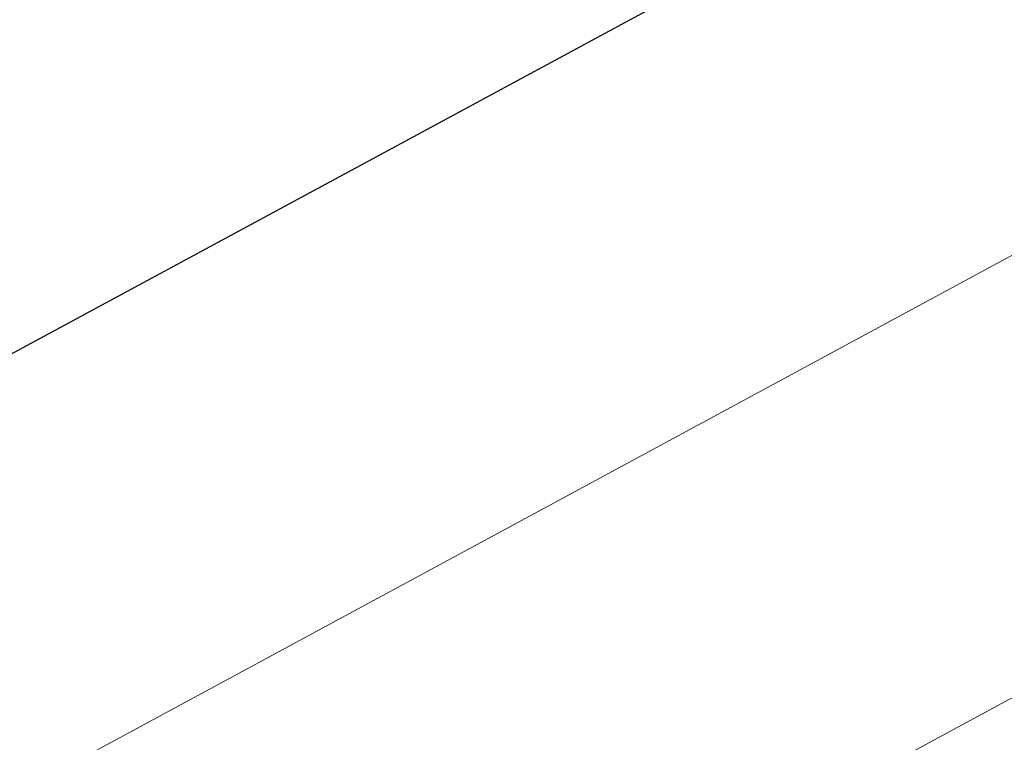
# Model space of a CAD drawing. Extents: x 1620613 to 1693141, y 557269 to 607790.
# Tile 274 of 656: x 1620813.146 to 1620813.685, y 607303.62 to 607304.015. Entities that reach past the tile are written whole.
import ezdxf

# ---------------------------------------------------------------- set-up
doc = ezdxf.new("R2010")
doc.units = 0
doc.header["$LTSCALE"] = 10
doc.header["$MEASUREMENT"] = 0
doc.linetypes.add('DGN Style 2', pattern=[7.346996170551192, 4.408197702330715, -2.938798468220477])
doc.linetypes.add('DGN Style 3', pattern=[10.28579463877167, 7.346996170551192, -2.938798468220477])
for name, color, linetype, lineweight in [('DR_X_Text', 7, 'Continuous', 0), ('DT_X_Contour_Major', 132, 'DGN Style 3', 30), ('DT_X_Contour_Minor', 136, 'DGN Style 3', 0), ('SV_X_Top_of_Bank', 97, 'DGN Style 2', 0)]:
    doc.layers.add(name, color=color, linetype=linetype, lineweight=lineweight)
doc.styles.get("Standard").update_dxf_attribs({"font": 'arial.ttf'})
doc.styles.add('Style-Arial', font='arial.ttf')
doc.dimstyles.get("Standard").update_dxf_attribs({"dimtxt": 0.18, "dimasz": 0.18, "dimexe": 0.18, "dimexo": 0.0625, "dimgap": 0.09, "dimtad": 0, "dimtih": 1, "dimtoh": 1, "dimdec": 4, "dimzin": 0, "dimdsep": 46, "dimtxsty": 'Standard', "dimcen": 0.09, "dimadec": 0, "dimazin": 0, "dimtfac": 1, "dimtdec": 4, "dimtofl": 0, "dimtmove": 0, "dimatfit": 3, "dimfxl": 1, "dimtolj": 1, "dimtzin": 0, "dimarcsym": 0})

# ---------------------------------------------------------------- blocks, each defined once
blk = doc.blocks.new('*U1004')
at = {"layer": 'DT_X_Contour_Major', "elevation": -0.5999585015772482, "flags": 128}
blk.add_lwpolyline([(-10.73377092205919, 53.6119735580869), (-16.65830646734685, 49.39508286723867), (-17.82043761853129, 48.56852365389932), (-18.76774440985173, 47.89608488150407), (-19.50022684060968, 47.37776655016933), (-20.01788491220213, 47.01356865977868), (-21.11187395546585, 46.24786820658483), (-21.67916990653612, 45.79580808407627), (-22.56056597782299, 45.01390305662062), (-23.75606216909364, 43.90215312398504), (-25.26565848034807, 42.46055828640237), (-29.71004880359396, 38.17651217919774), (-31.24964678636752, 36.71359038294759), (-32.53514799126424, 35.53785957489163), (-33.56655241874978, 34.64931975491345), (-34.34386006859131, 34.04797092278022), (-36.07788476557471, 32.82729535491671), (-36.67514828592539, 32.41886035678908), (-37.16642032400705, 32.10906203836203), (-37.55170087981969, 31.89790039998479), (-37.83098995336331, 31.78537544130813), (-38.43443884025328, 31.61682445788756), (-38.67519470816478, 31.52673416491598), (-38.94487564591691, 31.38287652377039), (-39.24348165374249, 31.18525153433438), (-39.57101273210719, 30.93385919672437), (-40.48299570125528, 30.19178983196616), (-40.84040511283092, 29.94375833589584), (-41.22864612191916, 29.75621587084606), (-41.64771872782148, 29.62916243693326), (-42.09762293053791, 29.56259803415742), (-43.33847626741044, 29.46574500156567), (-43.85018974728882, 29.43326144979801), (-44.45469018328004, 29.40845056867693), (-45.1519775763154, 29.39131235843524), (-45.9420519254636, 29.38184681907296), (-49.84556845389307, 29.35557720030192), (-51.17910881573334, 28.78344180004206), (-51.61618658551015, 28.59568502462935), (-52.35590259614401, 28.27761558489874), (-53.39825684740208, 27.82923348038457), (-54.74324933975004, 27.25053871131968), (-58.73341364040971, 25.53360244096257), (-60.15440044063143, 24.92007024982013), (-61.42473761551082, 24.36717587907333), (-62.54442516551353, 23.87491932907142), (-63.5134630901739, 23.44330059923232), (-65.89669805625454, 22.37316774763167), (-66.88007602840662, 21.93247842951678), (-68.04278372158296, 21.41301011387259), (-69.38482113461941, 20.81476280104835), (-70.9061882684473, 20.13773649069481), (-75.20227358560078, 18.22729433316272), (-76.75395307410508, 17.53665850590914), (-78.18692755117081, 16.89758264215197), (-79.50119701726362, 16.31006674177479), (-80.69676147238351, 15.77411080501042), (-83.7266600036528, 14.41364159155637), (-84.86542697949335, 13.90157591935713), (-86.00930400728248, 13.3857308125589), (-87.15829108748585, 12.86610627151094), (-88.31238821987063, 12.34270229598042), (-91.39679397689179, 10.94191911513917), (-92.55209704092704, 10.41776898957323), (-93.704701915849, 9.895905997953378), (-94.85460860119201, 9.376330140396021), (-96.00181709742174, 8.859041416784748), (-99.05744216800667, 7.482654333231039), (-100.0939483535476, 7.015814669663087), (-100.9117481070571, 6.647585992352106), (-101.5108414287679, 6.377968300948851), (-101.8912283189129, 6.206961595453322), (-102.6139847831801, 5.882425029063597), (-102.9177686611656, 5.744124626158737), (-103.2870529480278, 5.57262584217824), (-103.7218376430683, 5.367928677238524), (-104.2221227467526, 5.130033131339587), (-105.6435502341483, 4.451380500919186), (-106.1211931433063, 4.223485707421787), (-106.4880512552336, 4.048790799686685), (-106.7441245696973, 3.927295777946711), (-106.8894130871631, 3.859000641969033), (-107.1291360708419, 3.747813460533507), (-107.2624900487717, 3.686513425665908), (-107.4827597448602, 3.586003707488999), (-107.7899451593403, 3.446284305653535), (-108.184046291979, 3.267355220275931), (-110.2259882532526, 2.340863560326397), (-110.4508946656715, 1.857240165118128), (-110.5099906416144, 1.749111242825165), (-110.5908901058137, 1.631991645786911), (-110.693593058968, 1.505881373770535), (-110.8180995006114, 1.370780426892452), (-111.1791879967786, 0.9985236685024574), (-111.3604077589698, 0.7363982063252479), (-111.6332506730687, 0.2292143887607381), (-111.9977167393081, -0.5230277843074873), (-112.453805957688, -1.520328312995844), (-113.7922080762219, -4.506540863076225), (-114.3463180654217, -5.614197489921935), (-115.0048464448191, -6.697507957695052), (-115.7677932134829, -7.756472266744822), (-116.6351583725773, -8.791090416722), (-119.0873566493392, -11.51761060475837), (-119.9171276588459, -12.44106565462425), (-120.567291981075, -13.1665406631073), (-121.0378496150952, -13.69403563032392), (-121.3288005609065, -14.02355055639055), (-121.8651941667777, -14.63828363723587), (-122.0436519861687, -14.84117075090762), (-122.1767302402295, -14.98878228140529), (-122.2644289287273, -15.08111822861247), (-122.306748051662, -15.11817859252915), (-122.3590929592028, -15.14330545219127), (-122.6215193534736, -15.30107688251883), (-123.3695398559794, -15.75554602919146), (-124.6031544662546, -16.5067128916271), (-126.3223631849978, -17.55457747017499), (-131.5543785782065, -20.7444799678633), (-133.3056607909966, -21.80791465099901), (-134.6354958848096, -22.60579182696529), (-135.5438838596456, -23.13811149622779), (-136.0308247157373, -23.40487365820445), (-136.7674041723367, -23.76216274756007), (-137.3613537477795, -24.05114544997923), (-138.5907678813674, -24.65012674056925), (-140.4556465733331, -25.55910661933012), (-142.9559898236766, -26.77808508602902), (-150.47085790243, -30.44202578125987), (-152.9982851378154, -31.66934858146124), (-154.9444157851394, -32.60336146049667), (-156.3092498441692, -33.24406441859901), (-157.0927873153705, -33.59145745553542), (-158.407158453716, -34.12675899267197), (-158.8597634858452, -34.31261257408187), (-159.2318002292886, -34.46869716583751), (-159.5232686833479, -34.5950127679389), (-159.7341688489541, -34.69155938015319), (-160.1891449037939, -34.90932502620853), (-160.403595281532, -34.9726859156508), (-160.7057143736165, -34.99944434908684), (-161.0955021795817, -34.98960032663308), (-161.5729586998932, -34.94315384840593), (-162.9630677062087, -34.77049329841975), (-163.5915896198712, -34.8109115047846), (-164.4345736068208, -35.06166153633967), (-165.4920196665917, -35.52274339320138), (-166.7639277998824, -36.19415707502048), (-170.4416322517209, -38.26503599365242), (-171.8236212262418, -39.01892638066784), (-173.2113098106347, -39.72743835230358), (-174.6046980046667, -40.3905719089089), (-176.0037858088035, -41.00832705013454), (-179.7422860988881, -42.59516954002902), (-181.0999493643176, -43.16763779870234), (-182.3690639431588, -43.69491070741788), (-183.5496298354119, -44.17698826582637), (-184.6416470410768, -44.61387047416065), (-187.4356280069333, -45.7186292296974), (-188.3588541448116, -46.0850279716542), (-189.0330468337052, -46.35565513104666), (-189.4582060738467, -46.5305107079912), (-189.6343318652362, -46.60959470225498), (-189.7719560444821, -46.69278991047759), (-190.073340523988, -46.87601981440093), (-190.8742758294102, -47.36331311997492), (-192.1747619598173, -48.1546698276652), (-193.9747989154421, -49.25008993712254), (-199.4409652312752, -52.57662809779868), (-201.3165164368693, -53.7176917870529), (-202.8435453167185, -54.64597923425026), (-204.0220518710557, -55.36149043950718), (-204.8520360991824, -55.86422540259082), (-206.6006309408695, -56.92115031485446), (-207.3815209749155, -57.37984330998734), (-208.4127449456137, -57.96322861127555), (-209.6943028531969, -58.67130621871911), (-211.2261946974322, -59.504076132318), (-215.6450181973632, -61.89105231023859), (-217.0946274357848, -62.6922008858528), (-218.1293375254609, -63.30541447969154), (-218.7491484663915, -63.73069309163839), (-218.9540602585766, -63.96803672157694), (-218.9472928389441, -64.35037309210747), (-219.2266561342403, -64.57905643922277), (-220.0698215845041, -64.97835420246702), (-221.4767891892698, -65.54826638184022), (-223.4475589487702, -66.28879297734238), (-233.9600228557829, -70.14268406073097), (-239.4100908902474, -72.23705121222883), (-240.4478701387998, -72.63609548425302), (-241.2254644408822, -72.93564237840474), (-241.7428737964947, -73.1356918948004), (-242.0000982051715, -73.23624403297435), (-242.3391166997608, -73.37171989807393), (-242.5651189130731, -73.4604465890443), (-242.9888616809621, -73.62501976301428), (-243.6103450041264, -73.86543941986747), (-244.4295688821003, -74.1817055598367), (-246.8778199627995, -75.12621057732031), (-247.6972221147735, -75.44054437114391), (-248.3192402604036, -75.67516698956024), (-248.7438743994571, -75.83007843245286), (-248.9711245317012, -75.90527870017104), (-249.3139462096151, -75.99953118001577), (-249.4553763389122, -76.03460672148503), (-249.6225504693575, -76.06914398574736), (-249.8154686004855, -76.10314297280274), (-250.0341307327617, -76.1366036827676), (-250.6515550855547, -76.2251145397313), (-250.7572361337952, -76.28727380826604), (-250.6112110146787, -76.40736847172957), (-250.2134797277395, -76.5853985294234), (-249.5640422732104, -76.82136398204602), (-247.4966008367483, -77.52785238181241), (-246.7252398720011, -77.69826776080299), (-245.9617380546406, -77.67964759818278), (-245.2060953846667, -77.47199189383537), (-244.4583118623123, -77.07530064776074), (-242.4747013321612, -75.76540993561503), (-241.3212684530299, -75.61646996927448), (-239.348677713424, -76.15206810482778), (-236.5569291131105, -77.37220434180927), (-232.9460226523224, -79.27687868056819), (-222.2247282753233, -85.26872771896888), (-218.6544389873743, -87.22645936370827), (-215.9845419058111, -88.60576751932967), (-214.2150370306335, -89.40665218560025), (-213.3459243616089, -89.62911336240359), (-212.228813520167, -89.4511118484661), (-211.7801512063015, -89.34597439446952), (-211.2719973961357, -89.16406316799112), (-210.7043520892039, -88.90537816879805), (-210.0772152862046, -88.56991939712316), (-208.3255284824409, -87.57299764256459), (-207.6233193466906, -87.1899204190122), (-206.8304570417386, -86.78838006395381), (-205.9469415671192, -86.36837657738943), (-204.9727729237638, -85.92990995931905), (-202.2541189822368, -84.7360481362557), (-201.2339543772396, -84.2960357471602), (-200.2124510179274, -83.87139494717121), (-199.1896089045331, -83.46212573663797), (-198.1654280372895, -83.06822811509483), (-195.4324940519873, -82.03832991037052), (-194.4539366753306, -81.65563499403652), (-193.5679650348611, -81.27997389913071), (-192.7745791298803, -80.91134662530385), (-192.0737789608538, -80.54975317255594), (-190.32842615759, -79.59488239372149), (-189.6504994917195, -79.24457638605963), (-188.9257340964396, -78.90981144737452), (-188.1541299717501, -78.59058757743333), (-187.3356871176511, -78.28690477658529), (-185.0907212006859, -77.49780539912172), (-184.3325525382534, -77.23034574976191), (-183.7417709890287, -77.01979133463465), (-183.3183765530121, -76.86614215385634), (-183.0623692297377, -76.76939820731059), (-182.6028658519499, -76.58728799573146), (-182.2722142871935, -76.4601734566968), (-181.6248871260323, -76.21541249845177), (-180.660884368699, -75.85300512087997), (-179.380206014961, -75.3729513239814), (-175.542829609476, -73.93594597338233), (-174.0332973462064, -73.36545769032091), (-172.3827328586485, -72.73174685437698), (-170.5911361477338, -72.0348134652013), (-168.6585072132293, -71.27465752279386), (-163.3167870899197, -69.16327827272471), (-161.5280496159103, -68.4570101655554), (-160.1681272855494, -67.92174028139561), (-159.2370200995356, -67.55746862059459), (-158.7347280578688, -67.36419518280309), (-157.9670361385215, -67.0767969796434), (-157.6216973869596, -66.92370839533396), (-157.1614500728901, -66.67999129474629), (-156.5862941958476, -66.3456456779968), (-155.8962297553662, -65.92067154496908), (-153.9028464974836, -64.666569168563), (-153.1282227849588, -64.20210239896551), (-152.2993890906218, -63.74927887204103), (-151.4163454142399, -63.30809858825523), (-150.4790917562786, -62.87856154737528), (-147.9074686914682, -61.74865376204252), (-146.8264920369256, -61.28267503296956), (-145.5122793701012, -60.73216968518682), (-143.9648306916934, -60.09713771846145), (-142.1841460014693, -59.37757913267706), (-137.1246721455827, -57.34605407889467), (-135.3881328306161, -56.65855684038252), (-133.9731202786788, -56.11970891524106), (-132.8796344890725, -55.72951030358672), (-132.107675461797, -55.48796100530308), (-130.4778204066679, -55.04202862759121), (-129.8940351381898, -54.86025327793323), (-129.3650706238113, -54.64937651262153), (-128.8909268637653, -54.40939833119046), (-128.4716038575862, -54.14031873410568), (-127.4265035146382, -53.38397125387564), (-127.0504658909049, -53.13931163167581), (-126.706178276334, -52.97259337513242), (-126.3936406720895, -52.8838164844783), (-126.1128530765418, -52.87298095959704), (-125.4064195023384, -52.94800804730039), (-125.1204987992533, -53.00101726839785), (-124.7925618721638, -53.10377461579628), (-124.4226087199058, -53.25628008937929), (-124.0106393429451, -53.45853368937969), (-121.9900777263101, -54.51846278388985), (-120.2412646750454, -53.72941421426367), (-119.9025982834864, -53.57761703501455), (-119.6360904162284, -53.46038916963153), (-119.4417410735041, -53.37773061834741), (-119.3195502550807, -53.32964138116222), (-119.0899194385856, -53.24749583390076), (-119.0016083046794, -53.21353781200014), (-118.9088980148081, -53.17327290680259), (-118.811788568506, -53.12670111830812), (-118.7102799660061, -53.07382244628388), (-118.433724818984, -52.92440347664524), (-118.341659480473, -52.87479305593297), (-118.2728798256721, -52.83802602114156), (-118.2273858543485, -52.81410237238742), (-118.2051775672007, -52.80302210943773), (-118.1770030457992, -52.79059925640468), (-118.1604607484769, -52.78334929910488), (-118.131964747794, -52.77091656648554), (-118.0915150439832, -52.75330105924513), (-118.0391116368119, -52.73050277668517), (-117.8834309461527, -52.66279699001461), (-117.8322742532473, -52.64046413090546), (-117.7955646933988, -52.62424489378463), (-117.7733022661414, -52.61413927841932), (-117.7654869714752, -52.61014728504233), (-117.7639090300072, -52.60765346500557), (-117.6817146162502, -52.57226779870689), (-117.4363148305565, -52.46798116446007), (-117.0277096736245, -52.29479356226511), (-116.4558991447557, -52.05270499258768), (-114.7134639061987, -51.31526751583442), (-114.0982569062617, -51.05326104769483), (-113.5594623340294, -50.82031975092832), (-113.0970801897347, -50.61644362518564), (-112.7111104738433, -50.44163267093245), (-111.783741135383, -50.01422368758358), (-111.4237898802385, -49.8491583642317), (-111.0394631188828, -49.67451913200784), (-110.630760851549, -49.49030599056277), (-110.1976830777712, -49.29651893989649), (-109.0103083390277, -48.76698825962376), (-108.4570306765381, -48.52119234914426), (-107.6877287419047, -48.18095262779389), (-106.7024025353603, -47.74626909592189), (-105.5010520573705, -47.21714175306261), (-102.0094184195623, -45.6802104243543), (-100.6969020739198, -45.10150892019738), (-99.37807826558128, -44.51810290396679), (-98.05294699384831, -43.9299923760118), (-96.72150825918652, -43.33717733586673), (-93.16259501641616, -41.75006454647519), (-91.76980779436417, -41.1275488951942), (-90.26063105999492, -40.45033653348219), (-88.63506481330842, -39.71842746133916), (-86.89310905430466, -38.93182167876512), (-82.09270768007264, -36.7612773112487), (-80.39681498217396, -35.99461507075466), (-78.90943791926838, -35.3225366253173), (-77.6305764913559, -34.74504197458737), (-76.56023069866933, -34.2621311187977), (-73.98399609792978, -33.1004805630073), (-72.97347641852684, -32.64564099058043), (-71.87409333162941, -32.15236019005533), (-70.68584683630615, -31.620638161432), (-69.40873693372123, -31.05047490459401), (-65.88462598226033, -29.4787845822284), (-64.62347106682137, -28.91544448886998), (-63.48308953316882, -28.40419195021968), (-62.46348138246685, -27.94502696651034), (-61.5646466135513, -27.53794953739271), (-59.32878507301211, -26.52185979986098), (-58.57041817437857, -26.17659243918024), (-57.97221363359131, -25.90285766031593), (-57.53417145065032, -25.70065546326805), (-57.25629162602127, -25.56998584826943), (-56.728828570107, -25.31691031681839), (-56.53680415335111, -25.22439875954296), (-56.35632819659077, -25.13667073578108), (-56.1874006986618, -25.05372624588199), (-56.03002166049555, -24.97556528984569), (-55.62574217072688, -24.7735141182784), (-55.42500568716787, -24.67597781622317), (-55.12600585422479, -24.53490728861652), (-54.72874267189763, -24.3503025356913), (-54.23321614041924, -24.12216355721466), (-52.78079425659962, -23.4557473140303), (-52.30419238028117, -23.23717727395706), (-51.96370316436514, -23.08127933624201), (-51.75932660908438, -22.98805350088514), (-51.69106271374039, -22.95749976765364), (-51.69050920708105, -22.95958594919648), (-51.6877333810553, -22.95901007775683), (-51.67982103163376, -22.95571782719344), (-51.66677215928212, -22.94970919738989), (-51.64858676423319, -22.94098418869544), (-51.59324368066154, -22.91409565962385), (-51.56284228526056, -22.89934679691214), (-51.51314541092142, -22.8752666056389), (-51.4441530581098, -22.84185508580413), (-51.35586522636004, -22.79911223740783), (-50.89883256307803, -22.57787251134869), (-50.69231312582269, -18.5527205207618), (-50.5474165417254, -17.63390223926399), (-50.2012351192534, -16.60251253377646), (-49.65376885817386, -15.45855140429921), (-48.90501775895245, -14.202018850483), (-46.63996837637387, -10.70117014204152), (-45.6946967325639, -9.466899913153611), (-44.55766883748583, -8.389725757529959), (-43.22888469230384, -7.469647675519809), (-41.70834429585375, -6.706665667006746), (-37.39789490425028, -4.881508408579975), (-35.95202314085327, -4.269288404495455), (-34.84724489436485, -3.801496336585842), (-34.08356016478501, -3.478132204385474), (-33.66096895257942, -3.299196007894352), (-32.98885040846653, -3.014603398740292), (-32.56708585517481, -2.771073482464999), (-31.80588110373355, -2.253928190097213), (-30.70523615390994, -1.463167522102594), (-29.26515100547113, -0.3987914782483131), (-24.97233701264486, 2.80436514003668), (-23.38410124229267, 3.962981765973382), (-21.8390044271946, 5.036464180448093), (-20.33704656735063, 6.024812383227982), (-18.87822766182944, 6.928026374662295), (-15.04556252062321, 9.223084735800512), (-13.7699835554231, 9.989806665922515), (-12.81774551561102, 10.56867868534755), (-12.18884840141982, 10.95970079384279), (-11.88329221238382, 11.16287299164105), (-11.49959694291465, 11.45419897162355), (-11.18522729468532, 11.65942326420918), (-10.52988980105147, 12.05660165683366), (-9.533584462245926, 12.64573414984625), (-8.196311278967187, 13.42682074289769), (-4.175625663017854, 15.76565712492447), (-2.723575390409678, 16.61259203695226), (-1.38293878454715, 17.39926948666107), (-0.1537158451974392, 18.12568947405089), (0.9640934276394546, 18.7918519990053), (3.796366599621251, 20.48794211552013), (4.937221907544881, 21.17791070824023), (6.235582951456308, 21.97574889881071), (7.691449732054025, 22.88145668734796), (9.304822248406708, 23.89503407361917), (13.81715660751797, 26.7417332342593), (15.40810793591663, 27.75897642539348), (16.79671115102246, 28.67568162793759), (17.9829662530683, 29.49184884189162), (18.9668732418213, 30.20747806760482), (21.32082772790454, 31.98177201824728), (22.13515316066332, 32.46913583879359), (22.8126635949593, 32.60050683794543), (23.353359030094, 32.37588501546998), (23.7572394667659, 31.79527037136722), (25.32277983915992, 28.25508544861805)], dxfattribs=at)
at = {"layer": 'DT_X_Contour_Minor', "transparency": 33554559, "flags": 128}
for points, elevation in [([(-6.251374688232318, 54.08444264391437), (-13.49787159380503, 48.92662307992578), (-14.91931294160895, 47.91563095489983), (-16.07799545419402, 47.09314867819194), (-16.97391913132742, 46.45917625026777), (-17.60708397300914, 46.0137136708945), (-18.94517843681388, 45.07715992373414), (-19.5541714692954, 44.60605318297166), (-20.3775797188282, 43.89514827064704), (-21.41540318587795, 42.94444518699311), (-22.66764186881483, 41.75394393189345), (-26.29283198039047, 38.25954302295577), (-27.61931706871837, 37.01652228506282), (-28.87987975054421, 35.90826075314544), (-30.07452002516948, 34.93475842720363), (-31.20323789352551, 34.09601530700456), (-34.12525566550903, 32.03904592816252), (-35.13170881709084, 31.35078910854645), (-35.9595549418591, 30.82874568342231), (-36.60879404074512, 30.47291565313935), (-37.07942611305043, 30.28329901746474), (-38.09630227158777, 29.99927251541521), (-38.46517814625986, 29.87742361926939), (-38.80914865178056, 29.72489680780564), (-39.12821378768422, 29.54169208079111), (-39.42237355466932, 29.32780943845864), (-40.17359244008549, 28.71655183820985), (-40.46799782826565, 28.51224325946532), (-40.78779982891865, 28.35776072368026), (-41.13299844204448, 28.25310423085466), (-41.50359366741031, 28.19827378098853), (-42.52570975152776, 28.11849397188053), (-43.0016600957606, 28.09137023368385), (-43.66292406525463, 28.06983387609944), (-44.50950166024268, 28.05388489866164), (-45.54139288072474, 28.04352330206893), (-48.54018763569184, 28.02334221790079), (-49.55663914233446, 28.00778176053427), (-50.35689759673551, 27.97623620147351), (-50.94096299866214, 27.9287055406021), (-51.3088353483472, 27.86518977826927), (-52.00157087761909, 27.67450094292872), (-52.25976381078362, 27.61035765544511), (-52.51479096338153, 27.5609444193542), (-52.7666523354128, 27.52626123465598), (-53.01534792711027, 27.50630810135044), (-54.16854053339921, 27.44756359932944), (-60.3726902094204, 24.77796686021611), (-61.60672397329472, 24.24564637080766), (-62.64990397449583, 23.79279779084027), (-63.50223021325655, 23.41942112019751), (-64.1637026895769, 23.12551635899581), (-65.67315760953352, 22.4477328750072), (-66.3958548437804, 22.12420855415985), (-67.43185535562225, 21.6619732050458), (-68.7811591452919, 21.0610268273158), (-70.44376621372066, 20.32136942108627), (-75.29512276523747, 18.16400163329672), (-76.99222763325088, 17.40885495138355), (-78.44502482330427, 16.76144074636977), (-79.65351433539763, 16.2217590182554), (-80.6176961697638, 15.78980976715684), (-82.86310415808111, 14.78158840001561), (-83.76305120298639, 14.37666093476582), (-84.77883634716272, 13.91804456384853), (-85.91045959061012, 13.40573928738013), (-87.15792093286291, 12.83974510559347), (-90.6389353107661, 11.25884208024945), (-91.9427931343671, 10.66729405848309), (-93.24360582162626, 10.07832726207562), (-94.54137337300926, 9.491941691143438), (-95.83609578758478, 8.90813734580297), (-99.2846287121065, 7.354767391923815), (-100.4359846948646, 6.836174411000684), (-101.3036529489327, 6.445422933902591), (-101.8876334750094, 6.182512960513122), (-102.1879262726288, 6.047444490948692), (-102.6104567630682, 5.857717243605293), (-102.8242817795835, 5.75956766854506), (-103.1488589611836, 5.607414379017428), (-103.5841883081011, 5.40125737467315), (-104.1302698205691, 5.14109665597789), (-106.2618829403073, 4.123389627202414), (-106.6421463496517, 3.941894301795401), (-106.8749469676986, 3.830843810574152), (-106.9602847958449, 3.79023815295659), (-106.9912352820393, 3.775882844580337), (-107.0084525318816, 3.767968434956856), (-107.0368914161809, 3.754991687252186), (-107.1274340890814, 3.713851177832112), (-107.3910679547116, 3.594232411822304), (-108.1209562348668, 2.024730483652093), (-108.3127402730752, 1.673819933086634), (-108.5752831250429, 1.293731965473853), (-108.908584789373, 0.8844665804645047), (-109.3126452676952, 0.4460237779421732), (-110.4844849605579, -0.7620602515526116), (-110.9206488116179, -1.273711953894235), (-111.3502605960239, -1.902604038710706), (-111.7733203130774, -2.648736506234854), (-112.189827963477, -3.512109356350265), (-113.2917789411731, -5.970757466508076), (-113.7479961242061, -6.882728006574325), (-114.2901844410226, -7.774653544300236), (-114.9183438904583, -8.646534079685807), (-115.6324744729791, -9.498369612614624), (-117.6514508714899, -11.74320436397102), (-118.373198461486, -12.54771816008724), (-119.0242089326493, -13.27763348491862), (-119.6044822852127, -13.93295033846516), (-120.1140185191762, -14.51366872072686), (-121.3784656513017, -15.9627864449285), (-121.7991464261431, -16.44105469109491), (-122.1128534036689, -16.78902113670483), (-122.319586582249, -17.00668578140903), (-122.4193459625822, -17.09404862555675), (-122.5427392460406, -17.15328047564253), (-122.7855946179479, -17.2960968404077), (-123.4216157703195, -17.68012204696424), (-124.4508027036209, -18.30535609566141), (-125.8731554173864, -19.17179898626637), (-130.1903170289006, -21.8039251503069), (-131.7064510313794, -22.71588723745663), (-133.0169818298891, -23.47767887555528), (-134.1219094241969, -24.08930006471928), (-135.0212338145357, -24.55075080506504), (-137.1452945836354, -25.58105884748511), (-138.1368632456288, -26.06276899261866), (-139.5185236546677, -26.73516839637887), (-141.2902758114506, -27.59825705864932), (-143.4521197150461, -28.65203497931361), (-149.7371591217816, -31.71636177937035), (-151.886879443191, -32.75745625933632), (-153.6222608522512, -33.58249459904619), (-154.9433033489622, -34.19147679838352), (-155.850006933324, -34.58440285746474), (-157.7154312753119, -35.34413082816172), (-158.3454891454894, -35.60201541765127), (-158.8365944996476, -35.80587320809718), (-159.1887473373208, -35.95570419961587), (-159.4019476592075, -36.05150839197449), (-159.7852118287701, -36.23495050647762), (-160.0020575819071, -36.28382883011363), (-160.3651467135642, -36.29288221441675), (-160.874479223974, -36.26211065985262), (-161.5300551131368, -36.19151416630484), (-163.473248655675, -35.95015693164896), (-164.2562502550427, -35.95282994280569), (-165.1478598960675, -36.14186690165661), (-166.1480775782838, -36.5172678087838), (-167.256903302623, -37.07903266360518), (-170.3585826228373, -38.82555754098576), (-171.5241158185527, -39.4613688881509), (-172.6944559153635, -40.05890927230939), (-173.8696029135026, -40.61817869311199), (-175.04955681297, -41.1391771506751), (-178.2025097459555, -42.4774784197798), (-179.4089869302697, -42.9845846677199), (-180.6637037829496, -43.50217745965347), (-181.9666603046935, -44.0302567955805), (-183.3178564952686, -44.56882267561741), (-186.9853658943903, -46.0189804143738), (-188.1972354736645, -46.49993244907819), (-189.0822121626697, -46.85517024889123), (-189.6402959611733, -47.08469381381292), (-189.8714868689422, -47.18850314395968), (-190.0521387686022, -47.29770904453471), (-190.3255291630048, -47.46384532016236), (-191.0102114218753, -47.8803497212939), (-192.1061855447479, -48.54722224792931), (-193.6134515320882, -49.46446290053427), (-198.181216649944, -52.24426214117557), (-199.8149633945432, -53.23795255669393), (-201.2903797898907, -54.1341743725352), (-202.6074658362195, -54.93292758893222), (-203.7662215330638, -55.63421220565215), (-206.6451295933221, -57.37434638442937), (-207.7619593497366, -58.03834107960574), (-208.9532675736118, -58.72522453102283), (-210.2190542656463, -59.43499673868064), (-211.5593194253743, -60.16765770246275), (-215.232664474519, -62.15193861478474), (-216.4368091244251, -62.86922757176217), (-217.2942342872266, -63.53288375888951), (-217.8049399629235, -64.14290717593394), (-217.9689261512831, -64.69929782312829), (-217.943930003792, -66.1114958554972), (-218.3182746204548, -66.7151156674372), (-219.4600555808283, -67.46682657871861), (-221.36927288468, -68.36662858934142), (-224.0459265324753, -69.41452169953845), (-232.2069180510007, -72.406358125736), (-234.4272096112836, -73.64375803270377), (-234.9673406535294, -75.1120804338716), (-233.8273111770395, -76.8113253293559), (-231.0071211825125, -78.74149271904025), (-221.2464005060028, -84.19650241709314), (-217.9996534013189, -85.97941477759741), (-215.5799525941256, -87.23689458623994), (-213.9872980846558, -87.96894184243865), (-213.2216898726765, -88.17555654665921), (-212.2827963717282, -88.02595235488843), (-211.9057110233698, -87.93758791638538), (-211.4786251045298, -87.7846977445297), (-211.0015386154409, -87.56728183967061), (-210.4744515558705, -87.28534020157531), (-209.0022186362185, -86.44746152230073), (-208.3503028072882, -86.09838893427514), (-207.4987300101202, -85.6795801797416), (-206.44750024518, -85.19103525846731), (-205.1966135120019, -84.63275417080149), (-201.5947062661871, -83.0510230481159), (-200.3061023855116, -82.49179736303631), (-199.1417211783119, -82.0004186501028), (-198.1015626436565, -81.57688690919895), (-197.1856267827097, -81.22120214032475), (-194.9087613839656, -80.36317205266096), (-194.0935044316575, -80.04434078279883), (-193.3553826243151, -79.73136953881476), (-192.6943959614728, -79.42425832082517), (-192.1105444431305, -79.12300712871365), (-190.6564539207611, -78.3274839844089), (-190.0916588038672, -78.0356366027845), (-189.487841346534, -77.75673681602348), (-188.8450015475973, -77.49078462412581), (-188.1631394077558, -77.2377800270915), (-186.292810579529, -76.58036456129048), (-185.6611641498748, -76.35753824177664), (-185.1689714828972, -76.1821208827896), (-184.8162325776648, -76.05411248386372), (-184.6029474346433, -75.97351304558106), (-184.2201254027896, -75.82179315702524), (-183.8712099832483, -75.68838885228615), (-183.1115802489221, -75.4019658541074), (-181.9412361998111, -74.9625241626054), (-180.3601778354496, -74.37006377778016), (-175.596403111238, -72.58614449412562), (-173.8250662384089, -71.91849321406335), (-172.0838866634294, -71.25347883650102), (-170.372864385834, -70.59110136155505), (-168.6919994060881, -69.9313607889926), (-164.2499025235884, -68.17556846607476), (-162.7485976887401, -67.58307364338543), (-161.5762558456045, -67.12243341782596), (-160.7328769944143, -66.79364778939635), (-160.2184611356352, -66.59671675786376), (-159.285302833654, -66.24737346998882), (-158.8655306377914, -66.06128855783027), (-158.3060827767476, -65.76504128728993), (-157.6069592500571, -65.35863165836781), (-156.768160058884, -64.84205967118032), (-154.3451279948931, -63.31765122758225), (-153.4035438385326, -62.75307446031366), (-152.3960654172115, -62.20265049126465), (-151.3226927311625, -61.66637932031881), (-150.1834257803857, -61.14426094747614), (-147.0575215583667, -59.77081568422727), (-145.8364677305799, -59.24170865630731), (-144.5177344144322, -58.68447152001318), (-143.101321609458, -58.09910427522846), (-141.5872293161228, -57.4856069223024), (-137.4194105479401, -55.81210716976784), (-135.988909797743, -55.24577083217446), (-134.8232716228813, -54.80188663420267), (-133.9224960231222, -54.48045457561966), (-133.2865829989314, -54.28147465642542), (-131.9439650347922, -53.91413105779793), (-131.4171647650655, -53.73117391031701), (-130.8437274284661, -53.45781016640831), (-130.2236530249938, -53.09403982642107), (-129.5569415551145, -52.63986289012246), (-127.7168615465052, -51.30818226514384), (-127.085044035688, -50.8742026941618), (-126.5696515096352, -50.57102444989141), (-126.1706839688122, -50.39864753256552), (-125.8881414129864, -50.35707194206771), (-125.2899279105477, -50.42060546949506), (-124.9919526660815, -50.49479421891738), (-124.546687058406, -50.66971032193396), (-123.9541310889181, -50.94535377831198), (-123.2142847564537, -51.32172458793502), (-119.4179910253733, -53.31315219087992), (-118.7871662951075, -53.02852980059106), (-118.6650039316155, -52.97377413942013), (-118.5688702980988, -52.93148818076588), (-118.4987653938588, -52.90167192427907), (-118.4546892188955, -52.88432537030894), (-118.371857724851, -52.85469416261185), (-118.3400024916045, -52.84244496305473), (-118.3065604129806, -52.82792077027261), (-118.2715314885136, -52.81112158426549), (-118.2349157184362, -52.79204740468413), (-118.1351578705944, -52.73814960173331), (-118.1019484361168, -52.72025433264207), (-118.0771385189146, -52.70699187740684), (-118.0607281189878, -52.69836223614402), (-118.0527172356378, -52.69436540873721), (-118.0425542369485, -52.68988428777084), (-118.0365871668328, -52.6872691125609), (-118.0263082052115, -52.68278442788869), (-118.0117173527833, -52.67643023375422), (-117.9928146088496, -52.66820653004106), (-117.9366581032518, -52.64378397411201), (-117.9182050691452, -52.63572815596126), (-117.9049633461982, -52.62987761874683), (-117.8969329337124, -52.62623236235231), (-117.8941138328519, -52.6247923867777), (-117.8935446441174, -52.62389282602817), (-117.8013115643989, -52.58464160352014), (-117.5250392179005, -52.46756260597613), (-117.0647276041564, -52.27265583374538), (-116.4203767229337, -51.99992128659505), (-114.456722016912, -51.16885879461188), (-113.7779221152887, -50.88027714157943), (-113.2142634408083, -50.63782905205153), (-112.7657459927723, -50.44151452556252), (-112.4323697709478, -50.29133356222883), (-111.6968881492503, -49.95236241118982), (-111.4114166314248, -49.82145177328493), (-111.1066132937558, -49.68294822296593), (-110.7824781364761, -49.53685176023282), (-110.439011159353, -49.38316238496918), (-109.4973234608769, -48.96320016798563), (-109.0035806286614, -48.74407697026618), (-108.2286179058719, -48.40167904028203), (-107.1724352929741, -47.93600637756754), (-105.8350327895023, -47.34705898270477), (-101.8936662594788, -45.61216628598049), (-100.4670860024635, -44.98345027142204), (-99.1433701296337, -44.39847175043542), (-97.92251864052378, -43.85723072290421), (-96.80453153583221, -43.3597271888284), (-93.96038510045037, -42.09136775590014), (-92.7733205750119, -41.56041627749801), (-91.34523682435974, -40.91883141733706), (-89.67613384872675, -40.16661317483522), (-87.76601164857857, -39.30376155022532), (-82.35099348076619, -36.85531270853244), (-80.43796807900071, -35.99049128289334), (-78.76015549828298, -35.2323636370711), (-77.31755573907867, -34.58092977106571), (-76.1101688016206, -34.03618968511), (-73.20408739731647, -32.72580782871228), (-72.11891419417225, -32.23714074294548), (-71.0429556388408, -31.75392587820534), (-69.97621173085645, -31.27616323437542), (-68.91868247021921, -30.80385281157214), (-66.11089063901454, -29.55162797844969), (-65.07143874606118, -29.08705048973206), (-64.05892694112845, -28.63248664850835), (-63.07335522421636, -28.18793645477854), (-62.1147235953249, -27.75339990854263), (-59.59429270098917, -26.60798731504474), (-58.73940462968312, -26.21877603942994), (-58.06506358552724, -25.9102016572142), (-57.57126956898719, -25.68226416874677), (-57.25802258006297, -25.53496357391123), (-56.66342664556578, -25.24967784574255), (-56.45780002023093, -25.15080835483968), (-56.28686709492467, -25.06816417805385), (-56.1506278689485, -25.0017453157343), (-56.04908234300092, -24.9515517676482), (-55.82455254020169, -24.83933605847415), (-55.70117400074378, -24.77970922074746), (-55.49943573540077, -24.68499048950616), (-55.219337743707, -24.55517986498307), (-54.86088002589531, -24.39027734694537), (-53.00523798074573, -23.53885117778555), (-52.6069983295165, -21.66070360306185), (-52.5260977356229, -21.18711272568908), (-52.45407009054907, -20.57126048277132), (-52.39091539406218, -19.81314687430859), (-52.33663364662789, -18.91277190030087), (-52.20371291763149, -16.32209014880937), (-52.07115821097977, -15.33455734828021), (-51.77318463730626, -14.31497026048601), (-51.30979219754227, -13.26332888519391), (-50.68098089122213, -12.17963322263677), (-48.78359225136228, -9.247039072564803), (-47.92136029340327, -8.183306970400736), (-46.75770589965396, -7.191556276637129), (-45.29262906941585, -6.271786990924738), (-43.52612980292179, -5.423999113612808), (-36.69864105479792, -2.533061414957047), (-35.38827965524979, -1.978220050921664), (-34.48248431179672, -1.594682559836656), (-33.98125502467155, -1.382448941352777), (-33.1840650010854, -1.044897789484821), (-32.75634637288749, -0.8101701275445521), (-32.07108300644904, -0.3591505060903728), (-31.12827490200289, 0.3081610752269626), (-29.92792205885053, 1.191764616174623), (-26.38358815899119, 3.836430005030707), (-25.00159565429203, 4.835356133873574), (-23.51386856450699, 5.848635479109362), (-21.92040689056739, 6.876268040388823), (-20.22121063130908, 7.918253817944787), (-15.54904116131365, 10.71602017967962), (-14.00124186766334, 11.64523161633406), (-12.86197108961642, 12.33454115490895), (-12.13122882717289, 12.78394879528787), (-11.80901508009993, 12.99345453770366), (-11.49448310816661, 13.23226731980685), (-11.23678041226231, 13.40049874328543), (-10.69957130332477, 13.72608342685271), (-9.882855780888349, 14.20902137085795), (-8.786633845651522, 14.84931257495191), (-5.490700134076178, 16.76656013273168), (-4.242956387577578, 17.495224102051), (-2.971675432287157, 18.24328034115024), (-1.676857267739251, 19.01072885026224), (-0.3585018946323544, 19.79756962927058), (3.188495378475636, 21.92166806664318), (4.524699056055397, 22.72736538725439), (5.87306213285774, 23.55138352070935), (7.233584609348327, 24.39372246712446), (8.606266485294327, 25.25438222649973), (12.28296402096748, 27.57390266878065), (13.64444225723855, 28.45187323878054), (14.97135381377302, 29.34614461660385), (16.26369869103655, 30.25671680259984), (17.52147688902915, 31.18358979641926), (20.82946317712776, 33.67698552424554), (21.94894256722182, 34.41814127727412), (22.82639102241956, 34.77156174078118), (23.46180854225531, 34.73724691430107), (23.85519512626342, 34.31519679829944), (25.12626033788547, 31.44091391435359)], -1.39995847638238), ([(-8.492572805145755, 53.84820810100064), (-15.07808903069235, 49.16085297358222), (-16.3698752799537, 48.24207730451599), (-17.42286993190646, 47.49461677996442), (-18.23707298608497, 46.91847140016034), (-18.81248444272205, 46.51364116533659), (-20.02852619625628, 45.66251406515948), (-20.61667068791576, 45.20093063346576), (-21.4690728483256, 44.45452566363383), (-22.58573267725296, 43.42329915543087), (-23.96665017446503, 42.1072511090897), (-28.00144039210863, 38.21802760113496), (-29.43448192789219, 36.86505633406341), (-30.70751387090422, 35.72306016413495), (-31.82053622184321, 34.79203909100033), (-32.773548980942, 34.07199311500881), (-35.10157021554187, 32.43317064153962), (-35.90342855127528, 31.88482473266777), (-36.56298763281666, 31.46890386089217), (-37.08024746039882, 31.18540802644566), (-37.45520803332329, 31.03433722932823), (-38.26537055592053, 30.80804848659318), (-38.5701864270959, 30.70207889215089), (-38.87701214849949, 30.55388666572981), (-39.18584772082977, 30.36347180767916), (-39.49669314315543, 30.1308343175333), (-40.32829407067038, 29.45417083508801), (-40.65420147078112, 29.22800079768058), (-41.00822297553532, 29.05698829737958), (-41.39035858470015, 28.94113333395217), (-41.80060829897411, 28.88043590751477), (-42.93209300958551, 28.7921194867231), (-43.44573148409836, 28.76218254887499), (-44.138033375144, 28.73860905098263), (-45.00899868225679, 28.72139899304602), (-46.05862740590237, 28.71055237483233), (-51.37377608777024, 28.67478285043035), (-51.64091039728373, 28.5601728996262), (-51.89018734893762, 28.45297396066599), (-53.54094456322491, 27.74273809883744), (-59.19179588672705, 25.3112302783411), (-60.67735568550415, 24.67029647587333), (-61.94700678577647, 24.11884824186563), (-63.0007491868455, 23.65688557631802), (-63.8385828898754, 23.28440847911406), (-65.78492783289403, 22.41045031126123), (-66.63796543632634, 22.0283434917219), (-67.73731953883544, 21.5374916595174), (-69.08299014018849, 20.93789481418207), (-70.67497724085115, 20.22955295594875), (-75.24869817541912, 18.19564798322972), (-76.87309035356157, 17.47275672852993), (-78.31597618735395, 16.82951169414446), (-79.57735567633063, 16.26591287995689), (-80.65722882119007, 15.78196028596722), (-83.29488208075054, 14.59761499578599), (-84.31423909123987, 14.13911842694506), (-85.39407017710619, 13.65188768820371), (-86.53437533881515, 13.13592277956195), (-87.73515457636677, 12.59122370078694), (-91.01786464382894, 11.10038059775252), (-92.24744508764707, 10.54253152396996), (-93.47415386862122, 9.98711662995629), (-94.69799098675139, 9.434135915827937), (-95.91895644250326, 8.883589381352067), (-99.17103543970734, 7.41871086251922), (-100.2649665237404, 6.925994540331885), (-101.1077005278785, 6.546504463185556), (-101.6992374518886, 6.280240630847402), (-102.0395772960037, 6.127203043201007), (-102.6122207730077, 5.870071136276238), (-102.8710252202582, 5.751846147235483), (-103.2179559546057, 5.590020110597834), (-103.6530129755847, 5.38459302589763), (-104.1761962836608, 5.135564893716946), (-105.6888534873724, 4.413355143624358), (-106.1915380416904, 4.173437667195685), (-106.5650988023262, 3.995342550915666), (-106.8095357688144, 3.879069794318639), (-106.9248489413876, 3.824619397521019), (-107.0601856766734, 3.76184815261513), (-107.1354712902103, 3.727240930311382), (-107.2598255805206, 3.6704976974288), (-107.4332485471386, 3.591618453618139), (-107.6557401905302, 3.490603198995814), (-108.8085281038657, 2.967547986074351), (-109.2859254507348, 1.940985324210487), (-109.4113654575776, 1.7114655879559), (-109.5830866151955, 1.462861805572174), (-109.8010889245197, 1.195173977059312), (-110.0653723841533, 0.9084021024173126), (-110.8318364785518, 0.1182317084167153), (-111.1405282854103, -0.2686568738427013), (-111.4917556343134, -0.8366948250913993), (-111.8855185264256, -1.585882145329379), (-112.3218169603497, -2.516218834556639), (-113.5419935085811, -5.238649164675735), (-114.0471570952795, -6.24846274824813), (-114.6475154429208, -7.236080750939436), (-115.3430685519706, -8.201503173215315), (-116.1338164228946, -9.144730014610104), (-118.3694037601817, -11.63040748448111), (-119.1451630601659, -12.49439190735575), (-119.7957504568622, -13.22208707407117), (-120.3211659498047, -13.81349298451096), (-120.7214095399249, -14.2686096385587), (-121.6218299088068, -15.30053504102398), (-121.9213992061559, -15.64111272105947), (-122.1447918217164, -15.88890170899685), (-122.2920077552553, -16.04390200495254), (-122.3630470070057, -16.10611360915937), (-122.4509161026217, -16.14829296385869), (-122.7035569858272, -16.29858686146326), (-123.3955778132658, -16.71783403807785), (-124.5269785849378, -17.40603449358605), (-126.0977593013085, -18.36318822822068), (-130.8723478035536, -21.27420255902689), (-132.5060559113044, -22.2619009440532), (-133.8262388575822, -23.04173535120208), (-134.8328966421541, -23.61370578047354), (-135.52602926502, -23.97781223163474), (-136.956349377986, -24.67161079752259), (-137.7491084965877, -25.05695722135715), (-139.0546457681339, -25.69264756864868), (-140.8729611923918, -26.57868183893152), (-143.2040547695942, -27.71506003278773), (-150.1040085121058, -31.07919378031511), (-152.4425822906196, -32.21340242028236), (-154.2833383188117, -33.09292802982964), (-155.6262765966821, -33.71777060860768), (-156.4713971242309, -34.08793015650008), (-158.0612948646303, -34.73544491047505), (-158.6026263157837, -34.95731399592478), (-159.034197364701, -35.13728518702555), (-159.3560080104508, -35.27535848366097), (-159.5680582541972, -35.37153388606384), (-159.9871783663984, -35.57213776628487), (-160.2028264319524, -35.6282573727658), (-160.5354305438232, -35.64616328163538), (-160.9849907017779, -35.62585549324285), (-161.551506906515, -35.56733400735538), (-163.2181581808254, -35.36032511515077), (-163.9239199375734, -35.38187072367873), (-164.7912167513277, -35.60176421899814), (-165.8200486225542, -36.02000560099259), (-167.0104155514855, -36.63659486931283), (-170.4001074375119, -38.54529676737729), (-171.6738685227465, -39.24014763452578), (-172.9528828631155, -39.89317381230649), (-174.2371504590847, -40.50437530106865), (-175.5266713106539, -41.07375210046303), (-178.9723979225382, -42.53632397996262), (-180.2544681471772, -43.07611123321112), (-181.5163838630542, -43.59854408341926), (-182.7581450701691, -44.10362253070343), (-183.9797517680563, -44.59134657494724), (-187.2104969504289, -45.86880482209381), (-188.2780448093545, -46.2924802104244), (-189.0576294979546, -46.60541269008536), (-189.5492510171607, -46.80760226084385), (-189.7529093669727, -46.89904892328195), (-189.9120474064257, -46.99524947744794), (-190.1994348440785, -47.16993256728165), (-190.9422436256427, -47.6218314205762), (-192.1404737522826, -48.35094603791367), (-193.7941252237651, -49.35727641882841), (-198.8110909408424, -52.41044511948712), (-200.565739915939, -53.47782217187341), (-202.066962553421, -54.39007680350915), (-203.3147588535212, -55.14720901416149), (-204.3091288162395, -55.74921880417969), (-206.6228802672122, -57.14774834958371), (-207.571740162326, -57.70909219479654), (-208.6830062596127, -58.34422657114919), (-209.956678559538, -59.05315147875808), (-211.3927570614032, -59.83586691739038), (-215.4388413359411, -62.02149546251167), (-216.7657182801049, -62.78071422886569), (-217.7117859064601, -63.41914911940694), (-218.2770442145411, -63.93680013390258), (-218.4614932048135, -64.33366727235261), (-218.4456114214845, -65.23093447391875), (-218.8592534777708, -65.67890275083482), (-220.1120909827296, -66.34985718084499), (-222.204123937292, -67.24379776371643), (-225.1353523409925, -68.36072449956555), (-234.0708886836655, -71.63651066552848), (-236.5019040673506, -72.99134994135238), (-237.0932979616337, -74.59902814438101), (-235.8450703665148, -76.4595452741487), (-232.7572212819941, -78.57290133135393), (-222.0701284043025, -84.54563605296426), (-218.5152384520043, -86.49776137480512), (-215.86588825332, -87.87458629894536), (-214.1220778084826, -88.67611082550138), (-213.2838071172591, -88.90233495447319), (-212.2558049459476, -88.73853210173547), (-211.8429311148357, -88.64178115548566), (-211.3753112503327, -88.47438045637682), (-210.8529453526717, -88.23633000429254), (-210.2758334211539, -87.92762979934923), (-208.6638735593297, -87.01022958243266), (-207.9868110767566, -86.64415467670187), (-207.1645935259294, -86.2339801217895), (-206.1972209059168, -85.77970591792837), (-205.0846932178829, -85.28133206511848), (-201.9244126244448, -83.89353559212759), (-200.7700283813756, -83.39391655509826), (-199.6770860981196, -82.93590679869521), (-198.645585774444, -82.51950632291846), (-197.6755274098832, -82.144715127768), (-195.1706277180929, -81.20075098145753), (-194.2737205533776, -80.84998788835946), (-193.4616738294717, -80.50567171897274), (-192.7344875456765, -80.1678024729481), (-192.0921617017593, -79.8363801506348), (-190.4924400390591, -78.9611831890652), (-189.8710791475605, -78.64010649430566), (-189.2067877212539, -78.33327413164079), (-188.4995657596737, -78.04068610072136), (-187.749413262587, -77.76234240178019), (-185.6917658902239, -77.0390849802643), (-184.9968583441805, -76.79394199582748), (-184.455371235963, -76.60095610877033), (-184.0673045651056, -76.46012731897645), (-183.8326583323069, -76.37145562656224), (-183.4114956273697, -76.20454057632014), (-183.0717121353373, -76.07428115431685), (-182.3682336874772, -75.80868917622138), (-181.3010602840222, -75.40776464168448), (-179.8701919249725, -74.87150755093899), (-175.5696163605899, -73.26104523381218), (-173.9291817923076, -72.64197545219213), (-172.2333097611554, -71.99261284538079), (-170.4820002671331, -71.31295741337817), (-168.675253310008, -70.60300915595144), (-163.7833448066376, -68.66942336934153), (-162.1383236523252, -68.02004190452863), (-160.8721915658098, -67.522086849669), (-159.9849485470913, -67.17555820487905), (-159.4765945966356, -66.98045597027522), (-158.6261694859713, -66.6620852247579), (-158.2436140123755, -66.4924984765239), (-157.7337664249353, -66.2225162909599), (-157.0966267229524, -65.85213866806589), (-156.3321949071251, -65.3813656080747), (-154.1239872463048, -63.99211019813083), (-153.2658833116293, -63.47758842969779), (-152.3477272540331, -62.97596468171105), (-151.3695190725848, -62.48723895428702), (-150.3312587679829, -62.01141124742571), (-147.4824951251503, -60.75973472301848), (-146.3314798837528, -60.26219184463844), (-145.0150068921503, -59.7083206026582), (-143.5330761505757, -59.09812099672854), (-141.8856876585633, -58.43159302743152), (-137.2720413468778, -56.57908062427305), (-135.6885213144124, -55.95216383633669), (-134.3981959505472, -55.46079777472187), (-133.4010652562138, -55.1049824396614), (-132.6971292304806, -54.88471783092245), (-131.2108927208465, -54.47807984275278), (-130.6555999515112, -54.29571359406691), (-130.1043990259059, -54.05359333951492), (-129.5572899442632, -53.75171907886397), (-129.0142727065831, -53.39009081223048), (-127.5716825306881, -52.34607675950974), (-127.0677549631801, -52.00675716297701), (-126.6379148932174, -51.77180891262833), (-126.2821623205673, -51.64123200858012), (-126.0004972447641, -51.61502645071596), (-125.3481737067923, -51.68430675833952), (-125.0562257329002, -51.74790574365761), (-124.6696244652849, -51.8867424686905), (-124.188369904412, -52.10081693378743), (-123.6124620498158, -52.39012913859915), (-120.7040343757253, -53.91580748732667), (-119.51421548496, -53.37897200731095), (-119.2838011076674, -53.27569558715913), (-119.10248035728, -53.19593867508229), (-118.970253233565, -53.13970127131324), (-118.8871197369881, -53.10698337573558), (-118.7308885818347, -53.05109499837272), (-118.6708053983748, -53.02799138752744), (-118.6077292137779, -53.00059683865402), (-118.5416600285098, -52.96891135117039), (-118.4725978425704, -52.93293492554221), (-118.2844413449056, -52.83127653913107), (-118.2218039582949, -52.79752369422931), (-118.1750091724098, -52.7725089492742), (-118.1440569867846, -52.75623230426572), (-118.1289474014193, -52.74869375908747), (-118.0985239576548, -52.73530920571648), (-118.0516161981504, -52.71486564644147), (-118.0159631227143, -52.69935465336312), (-117.9100445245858, -52.65329048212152), (-117.8752396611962, -52.63809614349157), (-117.8502640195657, -52.62706125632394), (-117.8351176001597, -52.62018582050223), (-117.8298004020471, -52.61746983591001), (-117.8287268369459, -52.61577314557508), (-117.7415130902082, -52.57845470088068), (-117.4806770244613, -52.4677718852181), (-117.0462186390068, -52.28372469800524), (-116.4381379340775, -52.02631313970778), (-114.5850929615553, -51.24206315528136), (-113.9380895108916, -50.96676909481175), (-113.3868628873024, -50.72907440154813), (-112.9314130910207, -50.52897907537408), (-112.571740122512, -50.36648311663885), (-111.7403146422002, -49.98329304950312), (-111.4176032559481, -49.83530506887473), (-111.0730382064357, -49.67873367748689), (-110.7066194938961, -49.51357887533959), (-110.3183471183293, -49.33984066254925), (-109.2538159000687, -48.86509421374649), (-108.7303056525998, -48.63263465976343), (-107.9581733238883, -48.29131583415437), (-106.9374189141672, -47.84113773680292), (-105.6680424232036, -47.28210036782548), (-101.9515423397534, -45.6461883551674), (-100.581994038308, -45.04247959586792), (-99.26072419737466, -44.45828732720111), (-97.98773281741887, -43.89361154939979), (-96.76301989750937, -43.34845226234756), (-93.5614900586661, -41.92071615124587), (-92.27156418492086, -41.34398258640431), (-90.80293394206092, -40.68458397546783), (-89.15559933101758, -39.94252031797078), (-87.3295603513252, -39.11779161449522), (-82.22185058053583, -36.80829500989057), (-80.41739153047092, -35.99255317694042), (-78.83479670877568, -35.27745013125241), (-77.47406611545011, -34.66298587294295), (-76.33519975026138, -34.14916040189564), (-73.59404174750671, -32.91314419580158), (-72.54619530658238, -32.44139086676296), (-71.45852448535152, -31.95314303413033), (-70.33102928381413, -31.44840069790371), (-69.16370970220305, -30.92716385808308), (-65.99775831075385, -29.51520628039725), (-64.84745490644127, -29.00124748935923), (-63.77100823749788, -28.51833929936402), (-62.76841830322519, -28.06648171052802), (-61.83968510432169, -27.64567472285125), (-59.46153888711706, -26.56492355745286), (-58.65491140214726, -26.19768423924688), (-58.01863860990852, -25.90652965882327), (-57.552720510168, -25.69145981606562), (-57.2571571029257, -25.55247471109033), (-56.6961276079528, -25.28329408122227), (-56.49730208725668, -25.18760355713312), (-56.32159764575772, -25.10241745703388), (-56.16901428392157, -25.02773578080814), (-56.03955200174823, -24.96355852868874), (-55.72514735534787, -24.80642508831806), (-55.55238282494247, -24.72293080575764), (-55.26989271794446, -24.59029803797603), (-54.87767703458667, -24.40852678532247), (-54.37573577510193, -24.17761704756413), (-51.77731688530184, -22.98538180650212), (-51.7360826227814, -22.79091591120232), (-51.72151687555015, -22.62124968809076), (-51.69549146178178, -22.19559354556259), (-51.65800638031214, -21.5139474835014), (-51.60906163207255, -20.57631150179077), (-51.46326274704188, -17.7346289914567), (-51.31786534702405, -16.65141810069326), (-50.99102230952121, -15.53304731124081), (-50.48273363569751, -14.37951662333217), (-49.79299932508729, -13.19082603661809), (-47.71178031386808, -9.974104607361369), (-46.80802851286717, -8.825103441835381), (-45.65768736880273, -7.790641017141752), (-44.26075688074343, -6.870717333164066), (-42.61723704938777, -6.065332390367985), (-37.90573170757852, -4.070357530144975), (-33.08645770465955, -2.029750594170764), (-32.66171611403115, -1.790621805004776), (-31.93848205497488, -1.306539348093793), (-30.91675552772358, -0.5775032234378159), (-29.59653653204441, 0.3964865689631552), (-25.67796258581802, 3.32039757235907), (-24.19284844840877, 4.399168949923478), (-22.67643649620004, 5.442549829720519), (-21.12872672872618, 6.450540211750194), (-19.54971914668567, 7.423140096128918), (-15.29730184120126, 9.969552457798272), (-13.88561271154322, 10.81751914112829), (-12.83985830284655, 11.45160992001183), (-12.16003861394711, 11.87182479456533), (-11.84615364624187, 12.07816376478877), (-11.49704002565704, 12.343233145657), (-11.21100385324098, 12.5299610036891), (-10.61473055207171, 12.89134254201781), (-9.708220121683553, 13.42737776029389), (-8.491472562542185, 14.13806665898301), (-4.833162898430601, 16.26610862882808), (-3.483265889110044, 17.05390806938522), (-2.177307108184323, 17.82127491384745), (-0.9152865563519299, 18.56820916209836), (0.3027957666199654, 19.29471081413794), (3.492430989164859, 21.20480509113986), (4.730960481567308, 21.95263804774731), (6.054322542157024, 22.76356620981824), (7.462517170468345, 23.63758957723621), (8.955544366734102, 24.57470815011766), (13.05006031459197, 27.15781795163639), (14.52627509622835, 28.10542483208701), (15.88403248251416, 29.01091312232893), (17.12333247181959, 29.87428282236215), (18.24417506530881, 30.69553393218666), (21.07514545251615, 32.82937877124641), (22.04204786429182, 33.44363855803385), (22.81952730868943, 33.6860342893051), (23.40758378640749, 33.55656596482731), (23.80621729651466, 33.05523358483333), (25.22452008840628, 29.84799968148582)], -0.9999584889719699)]:
    blk.add_lwpolyline(points, dxfattribs=dict(at, elevation=elevation))
blk = doc.blocks.new('TerminatorOpen_0.5')
at = {"color": 0, "linetype": 'ByBlock', "lineweight": -2}
for q in [(-1, 0.25), (-1, 0), (-1, -0.25)]:
    blk.add_line((0, 0), q, dxfattribs=at)

msp = doc.modelspace()

# ---------------------------------------------------------------- linework, layer by layer
at = {"layer": 'SV_X_Top_of_Bank', "extrusion": (0.007114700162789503, -0.05176716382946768, 0.9986338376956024), "elevation": -18855.21206843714, "flags": 128}
msp.add_lwpolyline([(1688341.399474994, 380495.2335694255), (1688359.531308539, 380495.7043637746), (1688370.463455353, 380498.0725351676), (1688395.572580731, 380506.740670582), (1688420.940108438, 380511.7574321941), (1688444.138128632, 380518.355338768), (1688467.22231404, 380528.7305743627), (1688491.262317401, 380540.2151339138), (1688508.535586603, 380545.2887184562), (1688513.5223003, 380548.4010002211), (1688516.051220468, 380548.1495454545), (1688520.39603739, 380549.3039635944), (1688525.368929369, 380551.0706712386)], dxfattribs=at)
at = {"layer": 'SV_X_Top_of_Bank', "extrusion": (0.04489057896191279, -0.1067836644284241, 0.9932683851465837), "elevation": 8952.639644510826, "flags": 128}
msp.add_lwpolyline([(1729619.200279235, -67683.47041249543), (1729610.048117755, -67689.2494116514), (1729593.286163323, -67692.1110974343), (1729566.643396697, -67690.50938442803), (1729551.852254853, -67691.88192179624), (1729536.554039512, -67691.83763185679), (1729515.835796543, -67695.68964613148), (1729501.149706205, -67697.72199223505), (1729469.279658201, -67698.3224800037)], dxfattribs=at)
at = {"layer": 'SV_X_Top_of_Bank', "extrusion": (0.168901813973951, -0.4467975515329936, 0.8785465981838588), "elevation": 3356.978483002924, "flags": 128}
msp.add_lwpolyline([(1730947.770607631, -3965.265990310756), (1730946.805849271, -3964.96904812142), (1730946.663359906, -3964.804005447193), (1730941.67030618, -3965.055207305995), (1730939.350192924, -3965.361981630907), (1730937.749893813, -3967.172645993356), (1730926.574366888, -3968.532772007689), (1730874.446998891, -3968.466137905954), (1730864.586120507, -3969.339779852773), (1730855.732144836, -3969.748913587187), (1730845.815665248, -3968.420788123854), (1730844.088985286, -3969.592587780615), (1730838.536446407, -3969.077424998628), (1730833.231231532, -3969.713117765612)], dxfattribs=at)

# ---------------------------------------------------------------- block references
at = {"layer": 'DT_X_Contour_Minor', "transparency": 33554559}
msp.add_blockref('*U1004', (1621028.060791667, 607365.3311666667, 1050.599958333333), dxfattribs=at)

# ---------------------------------------------------------------- leaders
at = {"layer": 'DR_X_Text', "annotation_type": 0, "has_hookline": 1, "hookline_direction": 1}
msp.add_leader([(1620881.245000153, 607312.333310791, 1046.267599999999), (1620804.679557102, 607276.0227453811, 1046.267599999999), (1620803.279557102, 607276.0227453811, 1046.267599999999)], dimstyle='Standard', override={"dimscale": 10, "dimtxt": 0.14, "dimasz": 0.14, "dimgap": 0.07000000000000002, "dimtad": 0, "dimtxsty": 'Style-Arial', "dimldrblk": 'TerminatorOpen_0.5'}, dxfattribs=at)

doc.saveas('drawing.dxf')
